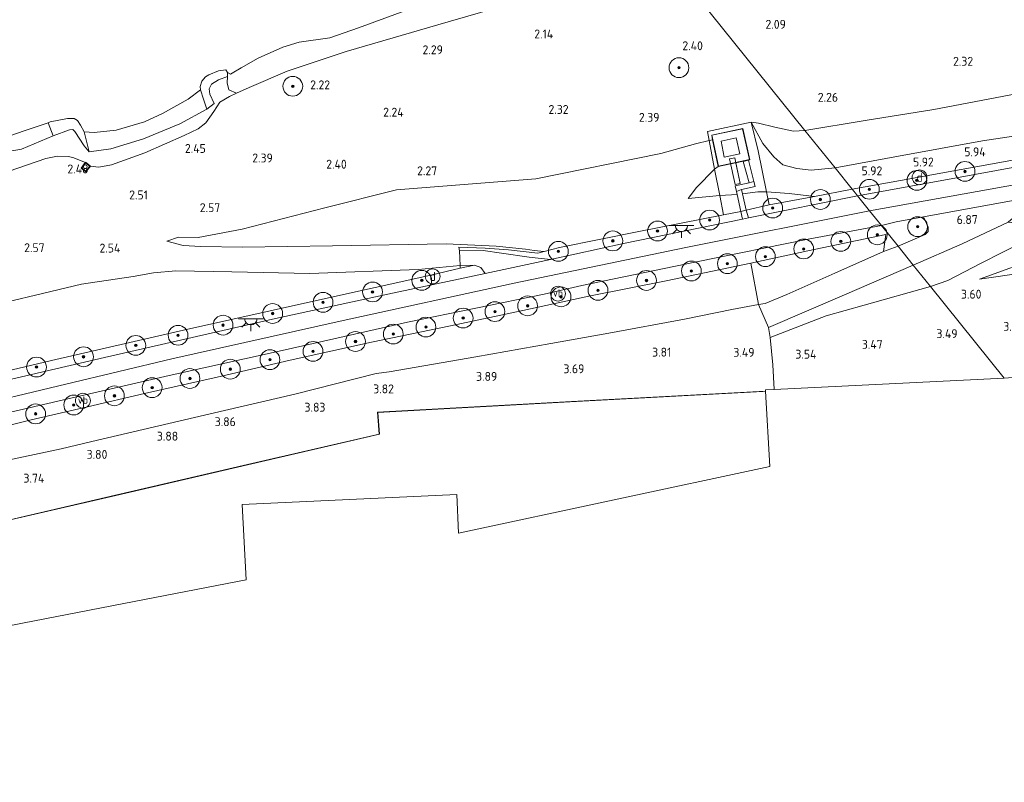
# Model space of a CAD drawing. Extents: x 130905 to 137824, y 412333 to 417928.
# Tile 262 of 313: x 136723 to 136922, y 416243 to 416397. Entities that reach past the tile are written whole.
import ezdxf
from ezdxf.enums import TextEntityAlignment as Align
from ezdxf.lldxf.tags import DXFTag

# ---------------------------------------------------------------- set-up
doc = ezdxf.new("R2010")
doc.units = 0
for name, color, linetype, lineweight in [('B-ME-GR-BOOM-S', 90, 'Continuous', 25), ('B-ME-GR-GRAS-GV', 60, 'Continuous', 13), ('B-ME-GW-TALUD_KRUIN-G', 90, 'Continuous', 18), ('B-ME-GW-TALUD_TEEN-G', 90, 'Continuous', 18), ('B-ME-IE-MEUBILAIR_DIJKPAAL-S', 7, 'Continuous', 25), ('B-ME-IE-MEUBILAIR_WEGMEUBILAIR-S', 7, 'Continuous', 25), ('B-ME-IE-TERREINAFSCHEIDING_DOORGANG-G', 210, 'Continuous', 18), ('B-ME-IE-TERREINAFSCHEIDING_KUNSTMATIG_HEKWERK-G', 20, 'IE-TERREINAFSCHEIDING-KUNSTMATIG', 18), ('B-ME-KG-GRENS_OPNAME-G', 210, 'KG-OPNAME', 18), ('B-ME-KG-KADASTRAAL_DAKRAND-G', 170, 'Continuous', 18), ('B-ME-KG-KADASTRAAL_NOK-G', 10, 'Continuous', 18), ('B-ME-KL-ET_LS_OV_LICHTPUNT-S', 190, 'Continuous', 25), ('B-ME-KL-OVERIG_HULPSTUK-GV', 8, 'Continuous', 18), ('B-ME-KW-KUNSTWERK_STEIGER-GV', 170, 'Continuous', 18), ('B-ME-OB-BEKLEDING_STEEN-GV', 30, 'Continuous', 18), ('B-ME-OB-BEKLEDING_STORTSTEEN-GV', 30, 'Continuous', 18), ('B-ME-OB-OEVERVOORZIENING-G', 7, 'Continuous', 18), ('B-ME-OG-BEBOUWING_BEDRIJVEN-GV', 7, 'Continuous', 18), ('B-ME-OG-BEBOUWING_SCHUUR-GV', 7, 'Continuous', 35), ('B-ME-OG-TERREIN_BEDRIJVENTERREIN-GV', 7, 'Continuous', 18), ('B-ME-OG-WATER_RIVIER-GV', 130, 'Continuous', 18), ('B-ME-OG-WEG_TRAP-GV', 7, 'Continuous', 18), ('B-ME-VH-VERHARDING_ASFALT-GV', 252, 'Continuous', 18), ('B-ME-VH-VERHARDING_HALFVERHARDING-GV', 252, 'Continuous', 18), ('B-ME-VH-VERHARDING_STRAATBAKSTEEN-GV', 252, 'Continuous', 18), ('B-ME-VH-VERHARDING_TEGEL-GV', 252, 'Continuous', 18), ('B-ME-WH-WINTERBED-G', 150, 'WH-WINTERBED', 18), ('X-XX-AL-HOOGTELABEL-S', 7, 'Continuous', 25)]:
    doc.layers.add(name, color=color, linetype=linetype, lineweight=lineweight)
doc.styles.add('NLCS-ISO', font='NLCS-ISO.ttf')
doc.styles.add('NLCS-ISO-ANNOTATIVE-T18', font='NLCS-ISO.ttf', dxfattribs={"height": 1.8})
doc.styles.get("Standard").update_dxf_attribs({"font": 'arial.ttf'})
doc.linetypes.add('IE-TERREINAFSCHEIDING-KUNSTMATIG', pattern='A,4,[82,NLCS.SHX,S=0.75,R=90,X=0,Y=0],4,-2', length=10)
tags = doc.linetypes.add('KG-OPNAME', pattern='A,5.5,-2,["O",Standard,S=1.8,R=0,X=-0.5,Y=-0.9],-2,5.5,-2,[5,NLCS.SHX,S=0.75,R=0,X=0,Y=0],-2', length=19).pattern_tags.tags
tags[6] = DXFTag(74, 10)
tags = doc.linetypes.add('WH-WINTERBED', pattern='A,6,-3.5,["WB",Standard,S=1.8,R=0,X=-1.5,Y=-0.9],-3.5,6,-3.5,6,-3.5,6,-3.5,6,-3.5', length=51).pattern_tags.tags
tags[6] = DXFTag(74, 10)

# ---------------------------------------------------------------- blocks, each defined once
blk = doc.blocks.new('SAL-HOOGTELABEL-SO')
at = {"color": 0, "linetype": 'ByBlock', "lineweight": -2, "style": 'NLCS-ISO-ANNOTATIVE-T18'}
blk.add_attdef('HOOGTE', text='', height=1.8, dxfattribs=at).set_placement((2.79, 0), align=Align.RIGHT)
blk = doc.blocks.new('SGR-BOOM_01-SO')
at = {"linetype": 'ByBlock', "lineweight": 18}
h = blk.add_hatch(color=0, dxfattribs=at)
h.dxf.hatch_style = 1
edge = h.paths.add_edge_path()
edge.add_arc((0, 0), 0.25, 0, 360)
at = {"color": 0, "linetype": 'ByBlock', "lineweight": 18}
for radius in [2, 0.25]:
    blk.add_circle((0, 0), radius, dxfattribs=at)
blk = doc.blocks.new('SIE-DIJKPAAL-SO')
at = {"color": 0, "linetype": 'ByBlock', "lineweight": 18}
blk.add_circle((0, 0), 1.5, dxfattribs=at)
at = {"color": 0, "linetype": 'ByBlock', "lineweight": 18, "style": 'NLCS-ISO'}
blk.add_text('d', height=1.8, dxfattribs=at).set_placement((0, 0), align=Align.MIDDLE_CENTER)
blk = doc.blocks.new('SKL-ET_OV_LICHTPUNT-SO')
at = {"color": 0, "linetype": 'ByBlock', "lineweight": 18}
for points in [[(-1.25, 0), (-2.5, 0)], [(1.25, 0), (2.5, 0)], [(-0.92, -0.85), (-1.83, -1.7)], [(0, -1.25), (0, -2.5)], [(0.92, -0.85), (1.83, -1.7)]]:
    blk.add_lwpolyline(points, dxfattribs=at)
blk.add_lwpolyline([(0, 0), (1.25, 0, -1), (-1.25, 0)], format="xyb", close=True, dxfattribs=at)
blk = doc.blocks.new('SIE-WEG_PAAL_VERKEERSBORD-SO')
at = {"color": 0, "linetype": 'ByBlock', "lineweight": 18}
blk.add_circle((0, 0), 1.5, dxfattribs=at)
at = {"color": 0, "linetype": 'ByBlock', "lineweight": 18, "style": 'NLCS-ISO'}
blk.add_text('vb', height=1.5, dxfattribs=at).set_placement((0, 0.13), align=Align.MIDDLE_CENTER)

msp = doc.modelspace()

# ---------------------------------------------------------------- linework, layer by layer
at = {"layer": 'B-ME-GR-GRAS-GV'}
for points in [[(136924.054, 416382.156, 2.834), (136907.4, 416378.989, 2.78), (136893.53, 416376.828, 2.705), (136881.38, 416374.793, 2.75), (136852.791, 416410.321, 1.713), (136854.223, 416410.698, 1.747), (136859.76, 416411.81, 1.96), (136862.881, 416412.546, 2.035), (136867.745, 416413.4, 2.022), (136874.013, 416415.14, 2.064), (136881.277, 416417.369, 1.957), (136890.796, 416421.081, 1.985), (136901.471, 416423.981, 1.866), (136906.324, 416425.392, 1.884), (136909.759, 416427.07, 1.899), (136918.614, 416429.974, 1.934), (136929.17, 416432.507, 1.881)], [(136852.791, 416410.321, 1.713), (136881.38, 416374.793, 2.75), (136879.088, 416374.676, 2.74), (136875.294, 416375.479, 2.682), (136871.973, 416376.272, 2.671), (136870.524, 416376.488, 2.484), (136861.663, 416374.605, 2.487), (136862.018, 416372.753, 2.629), (136859.258, 416372.08, 2.604), (136852.222, 416370.136, 2.602), (136827.004, 416365.033, 2.559), (136798.843, 416362.775, 2.34), (136784.364, 416359.149, 2.564), (136767.594, 416354.88, 2.768), (136758.758, 416353.141, 2.888), (136754.744, 416353.256, 2.859), (136752.415, 416352.413, 2.962), (136755.714, 416351.531, 3.299), (136759.297, 416351.314, 3.339), (136767.696, 416351.182, 3.799), (136785.88, 416351.449, 4.879), (136808.852, 416351.901, 6.148), (136818.97, 416351.411, 6.547), (136824.879, 416350.777, 6.623), (136826.655, 416350.515, 6.659), (136828.637, 416350.358, 6.996), (136827.361, 416349.995, 7.053), (136821.441, 416350.669, 6.959), (136816.76, 416351.031, 6.959), (136811.431, 416351.186, 6.572), (136811.53, 416350.468, 6.576), (136811.684, 416347.494, 6.774), (136803.174, 416346.727, 6.057), (136781.286, 416345.912, 4.795), (136765.529, 416346.24, 4.007), (136754.224, 416346.445, 3.197), (136749.737, 416346.012, 2.998), (136745.595, 416345.253, 2.932), (136735.125, 416343.737, 2.973), (136711.999, 416338.219, 2.932)], [(136713.085, 416363.973, 2.394), (136727.926, 416369.114, 2.359), (136730.294, 416369.59, 2.376), (136732.435, 416369.503, 2.409), (136733.382, 416369.291, 2.464), (136735.982, 416368.284, 2.654), (136735.127, 416367.18, 2.654), (136736.038, 416366.475, 2.654), (136736.897, 416367.584, 2.654), (136738.672, 416367.404, 2.413), (136741.199, 416367.818, 2.359), (136747.983, 416370.292, 2.367), (136755.878, 416373.737, 2.319), (136758.741, 416375.136, 2.216), (136760.272, 416376.293, 2.207), (136761.909, 416378.592, 2.231), (136763.105, 416380.474, 2.169), (136765.076, 416381.663, 2.194), (136766.509, 416382.325, 2.144), (136769.009, 416383.481, 2.058), (136776.742, 416386.741, 1.944), (136788.672, 416390.716, 1.982), (136809.269, 416396.702, 2.082), (136819.293, 416399.618, 2.162)], [(136718.8, 416370.29, 1.668), (136723.002, 416370.976, 1.68), (136729.448, 416373.691, 1.68), (136732.705, 416374.88, 1.777), (136733.412, 416374.979, 1.714), (136733.837, 416374.554, 1.68), (136735.707, 416371.679, 1.694), (136736.71, 416370.491, 1.704), (136741.082, 416371.061, 1.867), (136747.681, 416373.113, 1.854), (136755.053, 416376.137, 1.729), (136760.498, 416379.067, 1.788), (136761.939, 416380.211, 1.924), (136761.12, 416382.119, 1.761), (136760.954, 416383.171, 1.661), (136761.419, 416384.114, 1.59), (136762.826, 416385.018, 1.557), (136764.668, 416385.694, 1.47), (136764.581, 416384.383, 1.4), (136764.918, 416382.98, 1.725), (136766.509, 416382.325, 2.144), (136765.076, 416381.663, 2.194), (136763.105, 416380.474, 2.169), (136761.909, 416378.592, 2.231), (136760.272, 416376.293, 2.207), (136758.741, 416375.136, 2.216), (136755.878, 416373.737, 2.319), (136747.983, 416370.292, 2.367), (136741.199, 416367.818, 2.359), (136738.672, 416367.404, 2.413), (136736.897, 416367.584, 2.654), (136735.982, 416368.284, 2.654), (136733.382, 416369.291, 2.464), (136732.435, 416369.503, 2.409), (136730.294, 416369.59, 2.376), (136727.926, 416369.114, 2.359), (136713.085, 416363.973, 2.394)], [(136936.627, 416375.56, 5.396), (136917.278, 416372.71, 5.271), (136900.261, 416369.577, 5.346), (136887.462, 416367.236, 5.212), (136881.38, 416374.793, 2.75), (136893.53, 416376.828, 2.705), (136907.4, 416378.989, 2.78), (136924.054, 416382.156, 2.834)], [(136925.204, 416369.125, 6.927), (136900.687, 416364.669, 6.957), (136890.923, 416362.934, 7.04), (136887.462, 416367.236, 5.212), (136900.261, 416369.577, 5.346), (136917.278, 416372.71, 5.271), (136936.627, 416375.56, 5.396)], [(136715.8, 416316.709, 6.856), (136733.267, 416320.762, 7.095), (136752.874, 416325.298, 7.053), (136775.693, 416330.346, 7.095), (136796.628, 416335.048, 7.094), (136801.022, 416336.028, 7.083), (136828.683, 416341.689, 7.089), (136836.263, 416343.46, 7.134), (136859.479, 416348.275, 7.143), (136882.006, 416352.8, 7.142), (136896.854, 416355.564, 7.154), (136900.191, 416351.417, 6.429), (136897.285, 416350.366, 6.191), (136897.709, 416353.778, 6.791), (136881.968, 416350.488, 6.981), (136870.412, 416347.999, 6.989), (136853.325, 416344.422, 7.089), (136837.664, 416341.292, 7.129), (136824.338, 416338.409, 7.099), (136809.762, 416335.307, 7.099), (136793.8, 416332.036, 7.019), (136777.349, 416328.367, 7.039), (136762.548, 416324.963, 6.939), (136747.864, 416321.67, 6.959), (136736.357, 416318.991, 6.919), (136724.988, 416316.32, 7.059), (136713.385, 416313.426, 7.099)], [(136711.708, 416324.216, 6.999), (136729.101, 416328.304, 6.96), (136755.765, 416334.477, 7.049), (136783.241, 416340.583, 7.041), (136805.777, 416345.58, 7.049), (136811.711, 416346.939, 6.942), (136814.607, 416347.568, 6.914), (136815.859, 416347.101, 6.879), (136816.731, 416345.873, 7.101), (136797.069, 416341.731, 7.136), (136773.746, 416336.679, 7.13), (136739.834, 416328.912, 7.082), (136715.121, 416323.186, 7.067)], [(136711.999, 416338.219, 2.932), (136735.125, 416343.737, 2.973), (136745.595, 416345.253, 2.932), (136749.737, 416346.012, 2.998), (136754.224, 416346.445, 3.197), (136765.529, 416346.24, 4.007), (136781.286, 416345.912, 4.795), (136803.174, 416346.727, 6.057), (136811.684, 416347.494, 6.774), (136811.711, 416346.939, 6.942), (136805.777, 416345.58, 7.049), (136783.241, 416340.583, 7.041), (136755.765, 416334.477, 7.049), (136729.101, 416328.304, 6.96), (136711.708, 416324.216, 6.999)]]:
    msp.add_polyline3d(points, dxfattribs=at)
for points in [[(136908.713, 416364.577, 7.016), (136892.006, 416361.587, 7.139), (136891.59, 416362.105, 7.128), (136890.923, 416362.934, 7.04), (136900.687, 416364.669, 6.957), (136925.204, 416369.125, 6.927), (136953.771, 416374.117, 6.9), (136981.789, 416378.743, 6.815), (137009.742, 416383.067, 6.77), (137022.815, 416384.819, 6.725), (137033.95, 416386.24, 6.753), (137058.093, 416389.112, 6.848), (137090.842, 416393.158, 6.806), (137116.558, 416396.096, 6.772), (137133.697, 416398.122, 6.753), (137130.829, 416396.086, 6.847), (137107.169, 416393.342, 6.865), (137074.056, 416389.572, 6.855), (137046.829, 416386.271, 6.898), (137017.836, 416382.576, 6.874), (136990.638, 416378.57, 6.873), (136964.157, 416374.454, 6.89), (136934.761, 416369.368, 6.984)], [(136870.524, 416376.488, 2.484), (136871.954, 416370.667, 3.779), (136873.597, 416362.384, 5.683), (136871.833, 416362.38, 5.608), (136868.754, 416361.987, 5.521), (136868.548, 416362.891, 5.328), (136871.3, 416363.483, 5.328), (136871.04, 416364.474, 5.324), (136870.001, 416368.76, 4.215), (136868.914, 416368.533, 4.215), (136870.081, 416364.221, 5.337), (136867.29, 416363.632, 5.168), (136867.531, 416362.432, 5.382), (136867.663, 416361.846, 5.406), (136864.148, 416361.625, 5.305), (136863.12, 416366.995, 4.036), (136863.833, 416367.529, 3.96), (136870.22, 416368.86, 4.185), (136868.803, 416375.185, 2.855), (136862.528, 416373.848, 2.654), (136862.722, 416372.91, 2.626), (136862.018, 416372.753, 2.629), (136861.663, 416374.605, 2.487)], [(136875.294, 416375.479, 2.682), (136879.088, 416374.676, 2.74), (136881.38, 416374.793, 2.75), (136887.462, 416367.236, 5.212), (136882.636, 416366.768, 5.092), (136879.723, 416367.088, 4.902), (136876.9, 416367.874, 4.482), (136875.089, 416369.446, 4.122), (136872.86, 416372.145, 3.382), (136870.524, 416376.488, 2.484), (136871.973, 416376.272, 2.671)], [(136879.723, 416367.088, 4.902), (136882.636, 416366.768, 5.092), (136887.462, 416367.236, 5.212), (136890.923, 416362.934, 7.04), (136883.321, 416361.468, 6.993), (136878.21, 416362.046, 5.973), (136873.597, 416362.384, 5.683), (136871.954, 416370.667, 3.779), (136870.524, 416376.488, 2.484), (136872.86, 416372.145, 3.382), (136875.089, 416369.446, 4.122), (136876.9, 416367.874, 4.482)], [(136859.43, 416363.266, 4.543), (136857.756, 416361.012, 5.043), (136864.148, 416361.625, 5.305), (136864.893, 416357.737, 6.965), (136847.782, 416354.4, 6.99), (136831.785, 416351.144, 7.026), (136828.637, 416350.358, 6.996), (136826.655, 416350.515, 6.659), (136824.879, 416350.777, 6.623), (136818.97, 416351.411, 6.547), (136808.852, 416351.901, 6.148), (136785.88, 416351.449, 4.879), (136767.696, 416351.182, 3.799), (136759.297, 416351.314, 3.339), (136755.714, 416351.531, 3.299), (136752.415, 416352.413, 2.962), (136754.744, 416353.256, 2.859), (136758.758, 416353.141, 2.888), (136767.594, 416354.88, 2.768), (136784.364, 416359.149, 2.564), (136798.843, 416362.775, 2.34), (136827.004, 416365.033, 2.559), (136852.222, 416370.136, 2.602), (136859.258, 416372.08, 2.604), (136862.018, 416372.753, 2.629), (136863.12, 416366.995, 4.036)], [(136863.833, 416367.529, 3.96), (136863.12, 416366.995, 4.036), (136862.018, 416372.753, 2.629), (136862.722, 416372.91, 2.626)], [(136864.148, 416361.625, 5.305), (136857.756, 416361.012, 5.043), (136859.43, 416363.266, 4.543), (136863.12, 416366.995, 4.036)], [(136892.006, 416361.587, 7.139), (136869.983, 416357.136, 7.073), (136869.504, 416358.686, 6.784), (136874.123, 416359.731, 6.993), (136883.321, 416361.468, 6.993), (136890.923, 416362.934, 7.04), (136891.59, 416362.105, 7.128)], [(136868.431, 416358.433, 6.876), (136864.893, 416357.737, 6.965), (136864.148, 416361.625, 5.305), (136867.663, 416361.846, 5.406)], [(136874.123, 416359.731, 6.993), (136869.504, 416358.686, 6.784), (136868.754, 416361.987, 5.521), (136871.833, 416362.38, 5.608), (136873.597, 416362.384, 5.683)], [(136883.321, 416361.468, 6.993), (136874.123, 416359.731, 6.993), (136873.597, 416362.384, 5.683), (136878.21, 416362.046, 5.973)], [(136844.729, 416351.979, 7.064), (136829.951, 416348.75, 6.979), (136825.647, 416349.195, 7.095), (136820.028, 416349.992, 6.972), (136816.327, 416350.541, 6.875), (136811.53, 416350.468, 6.576), (136811.431, 416351.186, 6.572), (136816.76, 416351.031, 6.959), (136821.441, 416350.669, 6.959), (136827.361, 416349.995, 7.053), (136828.637, 416350.358, 6.996), (136831.785, 416351.144, 7.026), (136847.782, 416354.4, 6.99), (136864.893, 416357.737, 6.965), (136868.431, 416358.433, 6.876), (136868.751, 416356.881, 7.089)], [(136905.699, 416353.796, 6.943), (136900.191, 416351.417, 6.429), (136896.854, 416355.564, 7.154), (136899.83, 416356.321, 7.013), (136905.314, 416357.308, 6.943), (136906.315, 416355.242, 6.943), (136906.306, 416354.364, 6.943)], [(136873.339, 416339.855, 3.981), (136872.023, 416339.658, 3.931), (136870.412, 416347.999, 6.989), (136881.968, 416350.488, 6.981), (136897.709, 416353.778, 6.791), (136897.285, 416350.366, 6.191), (136887.414, 416345.945, 5.261), (136877.729, 416341.668, 4.351)], [(136814.607, 416347.568, 6.914), (136811.711, 416346.939, 6.942), (136811.684, 416347.494, 6.774)]]:
    msp.add_polyline3d(points, close=True, dxfattribs=at)
at = {"layer": 'B-ME-GW-TALUD_KRUIN-G'}
for points in [[(136852.791, 416410.321, 1.713), (136849.323, 416409.332, 1.821), (136847.506, 416408.65, 1.943), (136844.939, 416407.72, 2.068), (136842.447, 416406.818, 1.962), (136836.51, 416405.051, 2.155), (136819.293, 416399.618, 2.162), (136809.269, 416396.702, 2.082), (136788.672, 416390.716, 1.982), (136776.742, 416386.741, 1.944), (136769.009, 416383.481, 2.058), (136766.509, 416382.325, 2.144), (136765.076, 416381.663, 2.194), (136763.105, 416380.474, 2.169), (136761.909, 416378.592, 2.231), (136760.272, 416376.293, 2.207), (136758.741, 416375.136, 2.216), (136755.878, 416373.737, 2.319), (136747.983, 416370.292, 2.367), (136741.199, 416367.818, 2.359), (136738.672, 416367.404, 2.413), (136736.897, 416367.584, 2.654)], [(136887.462, 416367.236, 5.212), (136900.261, 416369.577, 5.346), (136917.278, 416372.71, 5.271), (136936.627, 416375.56, 5.396), (136961.609, 416379.737, 5.446), (136978.279, 416382.172, 5.584), (136986.725, 416385.023, 5.121), (137004.694, 416388.018, 4.909), (137025.071, 416391.107, 4.946), (137048.526, 416394.247, 4.696), (137065.37, 416397.95, 4.709), (137077.765, 416399.965, 4.584), (137090.785, 416401.91, 4.509), (137102.927, 416403.484, 4.229), (137126.751, 416408.523, 3.597)], [(136887.462, 416367.236, 5.212), (136882.636, 416366.768, 5.092), (136879.723, 416367.088, 4.902), (136876.9, 416367.874, 4.482), (136875.089, 416369.446, 4.122), (136872.86, 416372.145, 3.382), (136870.524, 416376.488, 2.484)], [(136735.982, 416368.284, 2.654), (136733.382, 416369.291, 2.464), (136732.435, 416369.503, 2.409), (136730.294, 416369.59, 2.376), (136727.926, 416369.114, 2.359), (136713.085, 416363.973, 2.394)], [(136857.756, 416361.012, 5.043), (136859.43, 416363.266, 4.543), (136863.12, 416366.995, 4.036), (136863.833, 416367.529, 3.96)], [(137025.55, 416366.999, 4.07), (137025.682, 416364.616, 4.197), (137025.437, 416363.766, 4.222), (137024.235, 416363.026, 4.222), (137013.431, 416360.693, 4.297), (137003.557, 416359.482, 4.397), (136990.468, 416357.926, 4.547), (136975.328, 416356.494, 4.847), (136961.561, 416354.721, 4.947), (136947.19, 416352.494, 5.01), (136933.962, 416349.617, 5.017), (136926.926, 416348.163, 4.638), (136922.768, 416346.996, 4.326), (136916.645, 416344.733, 3.813)], [(136883.321, 416361.468, 6.993), (136874.123, 416359.731, 6.993)], [(136874.123, 416359.731, 6.993), (136869.504, 416358.686, 6.784)], [(136864.893, 416357.737, 6.965), (136847.782, 416354.4, 6.99), (136831.785, 416351.144, 7.026), (136828.637, 416350.358, 6.996)], [(136868.431, 416358.433, 6.876), (136864.893, 416357.737, 6.965)], [(136933.694, 416355.244, 6.162), (136926.032, 416355.943, 6.438), (136922.472, 416356.26, 7.112), (136913.139, 416351.895, 7.162), (136903.257, 416347.607, 6.691)], [(136870.412, 416347.999, 6.989), (136881.968, 416350.488, 6.981), (136897.709, 416353.778, 6.791)], [(136828.637, 416350.358, 6.996), (136826.655, 416350.515, 6.659), (136824.879, 416350.777, 6.623), (136818.97, 416351.411, 6.547), (136808.852, 416351.901, 6.148), (136785.88, 416351.449, 4.879), (136767.696, 416351.182, 3.799), (136759.297, 416351.314, 3.339), (136755.714, 416351.531, 3.299), (136752.415, 416352.413, 2.962)], [(136487.38, 416262.669, 9.853), (136491.481, 416264.3, 9.915), (136508.679, 416270.168, 9.375), (136527.486, 416276.394, 8.814), (136544.902, 416281.814, 8.34), (136562.443, 416287.111, 7.815), (136581.582, 416292.679, 7.554), (136595.495, 416296.663, 7.386), (136608.177, 416299.889, 7.338), (136621.794, 416303.175, 7.304), (136645.961, 416308.786, 7.293), (136672.231, 416314.853, 7.221), (136689.992, 416318.9, 6.891), (136711.708, 416324.216, 6.999), (136729.101, 416328.304, 6.96), (136755.765, 416334.477, 7.049), (136783.241, 416340.583, 7.041), (136805.777, 416345.58, 7.049), (136811.711, 416346.939, 6.942)], [(136686.408, 416302.159, 6.889), (136702.056, 416309.646, 6.999), (136704.655, 416310.834, 7.099), (136713.385, 416313.426, 7.099), (136724.988, 416316.32, 7.059), (136736.357, 416318.991, 6.919), (136747.864, 416321.67, 6.959), (136762.548, 416324.963, 6.939), (136777.349, 416328.367, 7.039), (136793.8, 416332.036, 7.019), (136809.762, 416335.307, 7.099), (136824.338, 416338.409, 7.099), (136837.664, 416341.292, 7.129), (136853.325, 416344.422, 7.089), (136870.412, 416347.999, 6.989)], [(136811.711, 416346.939, 6.942), (136814.607, 416347.568, 6.914)], [(136874.369, 416332.952, 3.789), (136874.035, 416334.951, 3.991), (136889.388, 416341.558, 5.461), (136903.257, 416347.607, 6.691)]]:
    msp.add_polyline3d(points, dxfattribs=at)
at = {"layer": 'B-ME-GW-TALUD_TEEN-G'}
for points in [[(136881.38, 416374.793, 2.75), (136893.53, 416376.828, 2.705), (136907.4, 416378.989, 2.78), (136924.054, 416382.156, 2.834), (136938.769, 416384.509, 2.906), (136952.144, 416386.769, 2.901)], [(136881.38, 416374.793, 2.75), (136879.088, 416374.676, 2.74), (136875.294, 416375.479, 2.682), (136871.973, 416376.272, 2.671), (136870.524, 416376.488, 2.484)], [(136752.415, 416352.413, 2.962), (136754.744, 416353.256, 2.859), (136758.758, 416353.141, 2.888), (136767.594, 416354.88, 2.768), (136784.364, 416359.149, 2.564), (136798.843, 416362.775, 2.34), (136827.004, 416365.033, 2.559), (136852.222, 416370.136, 2.602), (136859.258, 416372.08, 2.604), (136862.018, 416372.753, 2.629), (136862.722, 416372.91, 2.626)], [(136857.756, 416361.012, 5.043), (136864.148, 416361.625, 5.305), (136867.663, 416361.846, 5.406)], [(136868.754, 416361.987, 5.521), (136871.833, 416362.38, 5.608), (136873.597, 416362.384, 5.683), (136878.21, 416362.046, 5.973), (136883.321, 416361.468, 6.993)], [(136933.694, 416355.244, 6.162), (136935.423, 416355.569, 6.169), (136938.736, 416356.096, 6.117), (136942.731, 416356.892, 5.841), (136938.229, 416355.156, 5.608), (136934.904, 416353.957, 5.308), (136931.772, 416352.765, 5.183), (136926.851, 416352.14, 5.083), (136923.661, 416351.371, 5.033), (136921.225, 416350.14, 4.97), (136917.021, 416347.992, 4.32), (136910.288, 416344.482, 3.961), (136906.753, 416343.263, 3.939)], [(136720.259, 416308.196, 4.116), (136731.055, 416310.477, 4.036), (136737.226, 416311.974, 3.969), (136761.191, 416317.532, 3.929), (136778.296, 416321.496, 3.919), (136794.733, 416325.682, 3.859), (136797.324, 416326.06, 3.861), (136814.841, 416329.091, 3.861), (136830.021, 416331.754, 3.931), (136841.764, 416333.815, 4.091), (136857.018, 416336.682, 3.981), (136866.578, 416338.589, 3.821), (136872.023, 416339.658, 3.931), (136873.339, 416339.855, 3.981), (136877.729, 416341.668, 4.351), (136887.414, 416345.945, 5.261), (136897.285, 416350.366, 6.191), (136897.709, 416353.778, 6.791)], [(136754.224, 416346.445, 3.197), (136765.529, 416346.24, 4.007), (136781.286, 416345.912, 4.795), (136803.174, 416346.727, 6.057), (136811.684, 416347.494, 6.774), (136814.607, 416347.568, 6.914)], [(136754.224, 416346.445, 3.197), (136749.737, 416346.012, 2.998), (136745.595, 416345.253, 2.932), (136735.125, 416343.737, 2.973), (136711.999, 416338.219, 2.932), (136689.87, 416332.976, 2.988), (136670.567, 416328.461, 2.949), (136652.784, 416324.355, 3.039), (136636.756, 416320.874, 2.946), (136620.694, 416317.159, 3.03), (136603.662, 416312.984, 2.973), (136587.313, 416308.864, 2.994), (136576.13, 416306.296, 2.905), (136562.13, 416302.043, 2.944), (136544.425, 416296.188, 2.874), (136526.854, 416291.209, 2.952), (136516.263, 416288.334, 2.958), (136502.91, 416284.909, 2.999), (136490.329, 416280.904, 3.034), (136482.745, 416278.259, 2.996)], [(136925.529, 416346.04, 3.688), (136916.645, 416344.733, 3.813)], [(136874.369, 416332.952, 3.789), (136885.649, 416337.345, 3.781), (136893.378, 416339.489, 3.801), (136906.753, 416343.263, 3.939)]]:
    msp.add_polyline3d(points, dxfattribs=at)
at = {"layer": 'B-ME-IE-TERREINAFSCHEIDING_DOORGANG-G'}
for points in [[(136811.711, 416346.939, 6.942), (136811.684, 416347.494, 6.774), (136811.53, 416350.468, 6.576), (136811.431, 416351.186, 6.572)], [(136874.035, 416334.951, 3.991), (136872.023, 416339.658, 3.931)], [(136874.888, 416327.418, 3.559), (136874.369, 416332.952, 3.789)]]:
    msp.add_polyline3d(points, dxfattribs=at)
at = {"layer": 'B-ME-IE-TERREINAFSCHEIDING_KUNSTMATIG_HEKWERK-G'}
for points in [[(137022.815, 416384.819, 6.725), (137009.742, 416383.067, 6.77), (136981.789, 416378.743, 6.815), (136953.771, 416374.117, 6.9), (136925.204, 416369.125, 6.927), (136900.687, 416364.669, 6.957), (136890.923, 416362.934, 7.04)], [(136864.893, 416357.737, 6.965), (136864.148, 416361.625, 5.305), (136863.12, 416366.995, 4.036), (136862.018, 416372.753, 2.629), (136861.663, 416374.605, 2.487), (136870.524, 416376.488, 2.484), (136871.954, 416370.667, 3.779), (136873.597, 416362.384, 5.683), (136874.123, 416359.731, 6.993)], [(136867.384, 416368.163, 4.99), (136868.252, 416364.116, 5.021)], [(136890.923, 416362.934, 7.04), (136883.321, 416361.468, 6.993)], [(136811.431, 416351.186, 6.572), (136816.76, 416351.031, 6.959), (136821.441, 416350.669, 6.959), (136827.361, 416349.995, 7.053), (136828.637, 416350.358, 6.996)], [(136870.412, 416347.999, 6.989), (136872.023, 416339.658, 3.931)], [(136875.185, 416322.49, 3.607), (136874.888, 416327.418, 3.559)]]:
    msp.add_polyline3d(points, dxfattribs=at)
at = {"layer": 'B-ME-KG-GRENS_OPNAME-G'}
for points in [[(137069.91, 416352.829, 3.447), (137047.039, 416350.748, 3.418), (137047.583, 416346.746, 3.487), (136985.665, 416342.033, 3.435), (136986.67, 416335.778, 3.431), (136925.682, 416331.104, 3.377), (136925.971, 416325.11, 3.584), (136921.63, 416324.774, 3.584)], [(136711.844, 416273.066, 3.322), (136723.216, 416275.262, 3.39), (136745.829, 416279.63, 3.548), (136768.443, 416283.998, 3.705), (136767.609, 416299.208, 3.794), (136789.323, 416300.227, 3.853), (136811.038, 416301.247, 3.911), (136811.367, 416293.443, 3.915), (136842.836, 416300.189, 3.818), (136874.305, 416306.935, 3.72), (136873.389, 416322.127, 3.751), (136873.373, 416322.401, 3.753), (136875.185, 416322.49, 3.607), (136898.408, 416323.632, 3.596), (136921.63, 416324.774, 3.584)]]:
    msp.add_polyline3d(points, dxfattribs=at)
at = {"layer": 'B-ME-KG-KADASTRAAL_DAKRAND-G'}
for points in [[(136868.765, 416375.126, 7.721), (136862.587, 416373.81, 7.719), (136863.872, 416367.588, 7.718), (136870.16, 416368.898, 7.722)], [(136736.028, 416366.545, 3.517), (136735.197, 416367.189, 3.342), (136735.991, 416368.214, 3.254), (136736.827, 416367.575, 3.354)]]:
    msp.add_polyline3d(points, close=True, dxfattribs=at)
msp.add_polyline3d([(136690.349, 416268.363, 11.822), (136688.802, 416288.738, 11.839), (136715.445, 416294.905, 11.914), (136742.088, 416301.071, 11.989), (136768.731, 416307.238, 12.064), (136795.375, 416313.404, 12.139), (136795.038, 416317.842, 12.076), (136833.957, 416319.946, 11.428), (136872.877, 416322.049, 10.779)], dxfattribs=at)
at = {"layer": 'B-ME-KG-KADASTRAAL_NOK-G'}
msp.add_polyline3d([(136865.071, 416369.39, 8.799), (136864.432, 416372.622, 8.799), (136867.482, 416373.286, 8.799), (136868.224, 416370.076, 8.799)], close=True, dxfattribs=at)
at = {"layer": 'B-ME-KL-OVERIG_HULPSTUK-GV'}
msp.add_polyline3d([(136870.22, 416368.86, 4.185), (136863.833, 416367.529, 3.96), (136862.722, 416372.91, 2.626), (136862.528, 416373.848, 2.654), (136868.803, 416375.185, 2.855)], close=True, dxfattribs=at)
at = {"layer": 'B-ME-KW-KUNSTWERK_STEIGER-GV'}
msp.add_polyline3d([(136868.312, 416364.078, 5.021), (136867.253, 416363.851, 5.033), (136866.143, 416369.022, 4.958), (136867.202, 416369.249, 4.983)], close=True, dxfattribs=at)
at = {"layer": 'B-ME-OB-BEKLEDING_STEEN-GV'}
for points in [[(136761.939, 416380.211, 1.924), (136760.498, 416379.067, 1.788), (136759.782, 416381.116, 1.337), (136759.187, 416382.977, 1), (136759.147, 416383.66, 1), (136759.5, 416384.739, 1), (136760.204, 416385.621, 1), (136760.903, 416386.047, 1), (136762.861, 416386.859, 1), (136764.299, 416387.05, 1), (136764.647, 416386.511, 1), (136764.668, 416385.694, 1.47), (136762.826, 416385.018, 1.557), (136761.419, 416384.114, 1.59), (136760.954, 416383.171, 1.661), (136761.12, 416382.119, 1.761)], [(136734.957, 416375.829, 1), (136735.724, 416374.499, 1), (136736.71, 416370.491, 1.704), (136735.707, 416371.679, 1.694), (136733.837, 416374.554, 1.68), (136733.412, 416374.979, 1.714), (136732.705, 416374.88, 1.777), (136729.448, 416373.691, 1.68), (136728.408, 416376.326, 1), (136728.79, 416376.534, 1), (136732.354, 416377.225, 1), (136733.655, 416377.217, 1), (136734.353, 416376.813, 1)]]:
    msp.add_polyline3d(points, close=True, dxfattribs=at)
at = {"layer": 'B-ME-OB-BEKLEDING_STORTSTEEN-GV'}
for points in [[(136819.293, 416399.618, 2.162), (136809.269, 416396.702, 2.082), (136788.672, 416390.716, 1.982), (136776.742, 416386.741, 1.944), (136769.009, 416383.481, 2.058), (136766.509, 416382.325, 2.144), (136764.918, 416382.98, 1.725), (136764.581, 416384.383, 1.4), (136764.668, 416385.694, 1.47), (136764.647, 416386.511, 1), (136765.27, 416386.162, 1), (136765.625, 416386.364, 1), (136767.415, 416387.463, 1), (136770.842, 416389.389, 1), (136775.868, 416391.641, 1), (136779.115, 416392.599, 1), (136785.37, 416393.494, 1), (136791.112, 416395.499, 1), (136801.809, 416399.437, 1)], [(136714.837, 416371.667, 1), (136723.578, 416374.677, 1), (136728.408, 416376.326, 1), (136729.448, 416373.691, 1.68), (136723.002, 416370.976, 1.68), (136718.8, 416370.29, 1.668)]]:
    msp.add_polyline3d(points, dxfattribs=at)
msp.add_polyline3d([(136755.053, 416376.137, 1.729), (136747.681, 416373.113, 1.854), (136741.082, 416371.061, 1.867), (136736.71, 416370.491, 1.704), (136735.724, 416374.499, 1), (136737.712, 416374.388, 1), (136742.186, 416374.866, 1), (136747.915, 416376.551, 1), (136751.523, 416378.223, 1), (136756.74, 416381.133, 1), (136759.187, 416382.977, 1), (136759.782, 416381.116, 1.337), (136760.498, 416379.067, 1.788)], close=True, dxfattribs=at)
at = {"layer": 'B-ME-OB-OEVERVOORZIENING-G'}
for points in [[(136801.809, 416399.437, 1), (136791.112, 416395.499, 1), (136785.37, 416393.494, 1), (136779.115, 416392.599, 1), (136775.868, 416391.641, 1), (136770.842, 416389.389, 1), (136767.415, 416387.463, 1), (136765.625, 416386.364, 1), (136765.27, 416386.162, 1), (136764.647, 416386.511, 1), (136764.299, 416387.05, 1), (136762.861, 416386.859, 1), (136760.903, 416386.047, 1), (136760.204, 416385.621, 1), (136759.5, 416384.739, 1), (136759.147, 416383.66, 1), (136759.187, 416382.977, 1)], [(136759.187, 416382.977, 1), (136756.74, 416381.133, 1), (136751.523, 416378.223, 1), (136747.915, 416376.551, 1), (136742.186, 416374.866, 1), (136737.712, 416374.388, 1), (136735.724, 416374.499, 1)], [(136728.408, 416376.326, 1), (136728.79, 416376.534, 1), (136732.354, 416377.225, 1), (136733.655, 416377.217, 1), (136734.353, 416376.813, 1), (136734.957, 416375.829, 1), (136735.724, 416374.499, 1)], [(136714.837, 416371.667, 1), (136723.578, 416374.677, 1), (136728.408, 416376.326, 1)]]:
    msp.add_polyline3d(points, dxfattribs=at)
at = {"layer": 'B-ME-OG-BEBOUWING_BEDRIJVEN-GV'}
msp.add_polyline3d([(136874.305, 416306.935, 3.72), (136842.836, 416300.189, 3.818), (136811.367, 416293.443, 3.915), (136811.038, 416301.247, 3.911), (136789.323, 416300.227, 3.853), (136767.609, 416299.208, 3.794), (136768.443, 416283.998, 3.705), (136745.829, 416279.63, 3.548), (136723.216, 416275.262, 3.39), (136711.844, 416273.066, 3.322), (136690.303, 416268.303, 3.751), (136688.749, 416288.777, 3.751), (136715.392, 416294.944, 3.751), (136742.035, 416301.11, 3.751), (136768.678, 416307.277, 3.751), (136795.322, 416313.443, 3.751), (136794.984, 416317.889, 3.751), (136834.187, 416320.008, 3.751), (136873.389, 416322.127, 3.751)], close=True, dxfattribs=at)
at = {"layer": 'B-ME-OG-BEBOUWING_SCHUUR-GV'}
msp.add_polyline3d([(136736.897, 416367.584, 2.654), (136736.038, 416366.475, 2.654), (136735.127, 416367.18, 2.654), (136735.982, 416368.284, 2.654)], close=True, dxfattribs=at)
at = {"layer": 'B-ME-OG-TERREIN_BEDRIJVENTERREIN-GV'}
for points in [[(136925.529, 416346.04, 3.688), (136916.645, 416344.733, 3.813), (136922.768, 416346.996, 4.326), (136926.926, 416348.163, 4.638), (136933.962, 416349.617, 5.017), (136947.19, 416352.494, 5.01), (136961.561, 416354.721, 4.947), (136975.328, 416356.494, 4.847), (136990.468, 416357.926, 4.547), (137003.557, 416359.482, 4.397), (137013.431, 416360.693, 4.297), (137024.235, 416363.026, 4.222), (137025.437, 416363.766, 4.222), (137025.682, 416364.616, 4.197), (137025.55, 416366.999, 4.07), (137026.363, 416364.953, 3.758), (137026.145, 416362.845, 3.545), (137024.536, 416361.773, 3.658), (137008.283, 416359.143, 3.669), (136978.452, 416355.111, 3.707), (136948.774, 416350.756, 3.745), (136939.625, 416348.976, 3.795)], [(136922.768, 416346.996, 4.326), (136916.645, 416344.733, 3.813), (136925.529, 416346.04, 3.688), (136939.625, 416348.976, 3.795), (136948.774, 416350.756, 3.745), (136978.452, 416355.111, 3.707), (137008.283, 416359.143, 3.669), (137024.536, 416361.773, 3.658), (137026.145, 416362.845, 3.545), (137026.363, 416364.953, 3.758), (137025.55, 416366.999, 4.07), (137025.682, 416364.616, 4.197), (137025.437, 416363.766, 4.222), (137024.235, 416363.026, 4.222), (137013.431, 416360.693, 4.297), (137003.557, 416359.482, 4.397), (136990.468, 416357.926, 4.547), (136975.328, 416356.494, 4.847), (136961.561, 416354.721, 4.947), (136947.19, 416352.494, 5.01), (136933.962, 416349.617, 5.017), (136926.926, 416348.163, 4.638)], [(136942.731, 416356.892, 5.841), (136938.229, 416355.156, 5.608), (136934.904, 416353.957, 5.308), (136931.772, 416352.765, 5.183), (136926.851, 416352.14, 5.083), (136923.661, 416351.371, 5.033), (136921.225, 416350.14, 4.97), (136917.021, 416347.992, 4.32), (136910.288, 416344.482, 3.961), (136906.753, 416343.263, 3.939), (136903.257, 416347.607, 6.691), (136913.139, 416351.895, 7.162), (136922.472, 416356.26, 7.112), (136926.032, 416355.943, 6.438), (136933.694, 416355.244, 6.162), (136935.423, 416355.569, 6.169), (136938.736, 416356.096, 6.117)], [(136885.649, 416337.345, 3.781), (136874.369, 416332.952, 3.789), (136874.035, 416334.951, 3.991), (136889.388, 416341.558, 5.461), (136903.257, 416347.607, 6.691), (136906.753, 416343.263, 3.939), (136893.378, 416339.489, 3.801)], [(136898.408, 416323.632, 3.596), (136875.185, 416322.49, 3.607), (136874.888, 416327.418, 3.559), (136874.369, 416332.952, 3.789), (136885.649, 416337.345, 3.781), (136893.378, 416339.489, 3.801), (136906.753, 416343.263, 3.939), (136921.63, 416324.774, 3.584)]]:
    msp.add_polyline3d(points, close=True, dxfattribs=at)
for points in [[(136925.971, 416325.11, 3.584), (136921.63, 416324.774, 3.584), (136906.753, 416343.263, 3.939), (136910.288, 416344.482, 3.961), (136917.021, 416347.992, 4.32), (136921.225, 416350.14, 4.97), (136923.661, 416351.371, 5.033)], [(136713.385, 416313.426, 7.099), (136724.988, 416316.32, 7.059), (136736.357, 416318.991, 6.919), (136747.864, 416321.67, 6.959), (136762.548, 416324.963, 6.939), (136777.349, 416328.367, 7.039), (136793.8, 416332.036, 7.019), (136809.762, 416335.307, 7.099), (136824.338, 416338.409, 7.099), (136837.664, 416341.292, 7.129), (136853.325, 416344.422, 7.089), (136870.412, 416347.999, 6.989), (136872.023, 416339.658, 3.931), (136866.578, 416338.589, 3.821), (136857.018, 416336.682, 3.981), (136841.764, 416333.815, 4.091), (136830.021, 416331.754, 3.931), (136814.841, 416329.091, 3.861), (136797.324, 416326.06, 3.861), (136794.733, 416325.682, 3.859), (136778.296, 416321.496, 3.919), (136761.191, 416317.532, 3.929), (136737.226, 416311.974, 3.969), (136731.055, 416310.477, 4.036), (136720.259, 416308.196, 4.116)], [(136720.259, 416308.196, 4.116), (136731.055, 416310.477, 4.036), (136737.226, 416311.974, 3.969), (136761.191, 416317.532, 3.929), (136778.296, 416321.496, 3.919), (136794.733, 416325.682, 3.859), (136797.324, 416326.06, 3.861), (136814.841, 416329.091, 3.861), (136830.021, 416331.754, 3.931), (136841.764, 416333.815, 4.091), (136857.018, 416336.682, 3.981), (136866.578, 416338.589, 3.821), (136872.023, 416339.658, 3.931), (136874.035, 416334.951, 3.991), (136874.369, 416332.952, 3.789), (136874.888, 416327.418, 3.559), (136875.185, 416322.49, 3.607), (136873.373, 416322.401, 3.753), (136873.389, 416322.127, 3.751), (136834.187, 416320.008, 3.751), (136794.984, 416317.889, 3.751), (136795.322, 416313.443, 3.751), (136768.678, 416307.277, 3.751), (136742.035, 416301.11, 3.751), (136715.392, 416294.944, 3.751)]]:
    msp.add_polyline3d(points, dxfattribs=at)
at = {"layer": 'B-ME-OG-WATER_RIVIER-GV'}
msp.add_polyline3d([(136801.809, 416399.437, 1), (136791.112, 416395.499, 1), (136785.37, 416393.494, 1), (136779.115, 416392.599, 1), (136775.868, 416391.641, 1), (136770.842, 416389.389, 1), (136767.415, 416387.463, 1), (136765.625, 416386.364, 1), (136765.27, 416386.162, 1), (136764.647, 416386.511, 1), (136764.299, 416387.05, 1), (136762.861, 416386.859, 1), (136760.903, 416386.047, 1), (136760.204, 416385.621, 1), (136759.5, 416384.739, 1), (136759.147, 416383.66, 1), (136759.187, 416382.977, 1), (136756.74, 416381.133, 1), (136751.523, 416378.223, 1), (136747.915, 416376.551, 1), (136742.186, 416374.866, 1), (136737.712, 416374.388, 1), (136735.724, 416374.499, 1), (136734.957, 416375.829, 1), (136734.353, 416376.813, 1), (136733.655, 416377.217, 1), (136732.354, 416377.225, 1), (136728.79, 416376.534, 1), (136728.408, 416376.326, 1), (136723.578, 416374.677, 1), (136714.837, 416371.667, 1)], dxfattribs=at)
at = {"layer": 'B-ME-OG-WEG_TRAP-GV'}
for points in [[(136871.04, 416364.474, 5.324), (136870.081, 416364.221, 5.337), (136868.914, 416368.533, 4.215), (136870.001, 416368.76, 4.215)], [(136869.504, 416358.686, 6.784), (136868.431, 416358.433, 6.876), (136867.663, 416361.846, 5.406), (136867.531, 416362.432, 5.382), (136868.548, 416362.891, 5.328), (136868.754, 416361.987, 5.521)]]:
    msp.add_polyline3d(points, close=True, dxfattribs=at)
at = {"layer": 'B-ME-VH-VERHARDING_ASFALT-GV'}
msp.add_polyline3d([(136899.83, 416356.321, 7.013), (136896.854, 416355.564, 7.154), (136894.438, 416358.566, 7.147), (136892.006, 416361.587, 7.139), (136908.713, 416364.577, 7.016), (136934.761, 416369.368, 6.984), (136964.157, 416374.454, 6.89), (136990.638, 416378.57, 6.873), (137017.836, 416382.576, 6.874), (137046.829, 416386.271, 6.898), (137074.056, 416389.572, 6.855), (137107.169, 416393.342, 6.865), (137130.829, 416396.086, 6.847), (137124.844, 416391.836, 6.833), (137119.811, 416388.262, 6.821), (137090.547, 416384.951, 6.811), (137060.007, 416381.335, 6.871), (137031.042, 416377.872, 6.857), (136997.371, 416373.112, 6.889), (136961.447, 416367.317, 6.889), (136928.652, 416361.557, 6.918), (136905.314, 416357.308, 6.943)], close=True, dxfattribs=at)
msp.add_polyline3d([(136715.121, 416323.186, 7.067), (136739.834, 416328.912, 7.082), (136773.746, 416336.679, 7.13), (136797.069, 416341.731, 7.136), (136816.731, 416345.873, 7.101), (136829.951, 416348.75, 6.979), (136844.729, 416351.979, 7.064), (136868.751, 416356.881, 7.089), (136869.983, 416357.136, 7.073), (136892.006, 416361.587, 7.139), (136894.438, 416358.566, 7.147), (136896.854, 416355.564, 7.154), (136882.006, 416352.8, 7.142), (136859.479, 416348.275, 7.143), (136836.263, 416343.46, 7.134), (136828.683, 416341.689, 7.089), (136801.022, 416336.028, 7.083), (136796.628, 416335.048, 7.094), (136775.693, 416330.346, 7.095), (136752.874, 416325.298, 7.053), (136733.267, 416320.762, 7.095), (136715.8, 416316.709, 6.856)], dxfattribs=at)
at = {"layer": 'B-ME-VH-VERHARDING_HALFVERHARDING-GV'}
msp.add_polyline3d([(136829.951, 416348.75, 6.979), (136816.731, 416345.873, 7.101), (136815.859, 416347.101, 6.879), (136814.607, 416347.568, 6.914), (136811.684, 416347.494, 6.774), (136811.53, 416350.468, 6.576), (136816.327, 416350.541, 6.875), (136820.028, 416349.992, 6.972), (136825.647, 416349.195, 7.095)], close=True, dxfattribs=at)
at = {"layer": 'B-ME-VH-VERHARDING_STRAATBAKSTEEN-GV'}
for points in [[(136913.139, 416351.895, 7.162), (136903.257, 416347.607, 6.691), (136900.191, 416351.417, 6.429), (136905.699, 416353.796, 6.943), (136906.306, 416354.364, 6.943), (136906.315, 416355.242, 6.943), (136905.314, 416357.308, 6.943), (136928.652, 416361.557, 6.918), (136922.472, 416356.26, 7.112)], [(136889.388, 416341.558, 5.461), (136874.035, 416334.951, 3.991), (136872.023, 416339.658, 3.931), (136873.339, 416339.855, 3.981), (136877.729, 416341.668, 4.351), (136887.414, 416345.945, 5.261), (136897.285, 416350.366, 6.191), (136900.191, 416351.417, 6.429), (136903.257, 416347.607, 6.691)]]:
    msp.add_polyline3d(points, close=True, dxfattribs=at)
at = {"layer": 'B-ME-VH-VERHARDING_TEGEL-GV'}
for points in [[(136868.548, 416362.891, 5.328), (136867.531, 416362.432, 5.382), (136867.29, 416363.632, 5.168), (136870.081, 416364.221, 5.337), (136871.04, 416364.474, 5.324), (136871.3, 416363.483, 5.328)], [(136869.983, 416357.136, 7.073), (136868.751, 416356.881, 7.089), (136868.431, 416358.433, 6.876), (136869.504, 416358.686, 6.784)]]:
    msp.add_polyline3d(points, close=True, dxfattribs=at)
at = {"layer": 'B-ME-WH-WINTERBED-G'}
for points in [[(136894.438, 416358.566, 7.147), (136930.059, 416364.958, 6.978), (136965.063, 416370.999, 6.919), (136988.374, 416374.838, 6.919), (137020.399, 416379.608, 6.886), (137046.875, 416383.04, 6.913), (137070.32, 416385.845, 6.878), (137093.791, 416388.583, 6.886), (137124.844, 416391.836, 6.833)], [(136894.438, 416358.566, 7.147), (136857.289, 416351.174, 7.164), (136822.617, 416343.93, 7.17), (136788.011, 416336.412, 7.129), (136753.438, 416328.663, 7.107), (136732.006, 416323.547, 7.059), (136710.574, 416318.432, 7.011), (136696.275, 416313.179, 7.006), (136689.732, 416313.919, 6.797), (136685.149, 416315.456, 7.199), (136679.521, 416314.301, 7.24), (136657.311, 416309.49, 7.246), (136635.102, 416304.68, 7.251), (136604.725, 416297.919, 7.353), (136582.529, 416291.651, 7.581), (136574.863, 416289.18, 7.815), (136570.66, 416281.725, 7.837), (136551.907, 416274.397, 8.412), (136533.154, 416267.07, 8.986), (136512.429, 416260.566, 9.616), (136491.705, 416254.063, 10.245), (136473.887, 416248.423, 10.768), (136453.157, 416243.89, 10.837), (136449.48, 416243.115, 10.647)]]:
    msp.add_polyline3d(points, dxfattribs=at)

# ---------------------------------------------------------------- block references
at = {"layer": 'B-ME-GR-BOOM-S'}
for p in [(136855.909, 416387.467, 2.336), (136777.86, 416383.708, 2.052), (136913.724, 416366.51, 6.956), (136904.006, 416364.698, 6.918), (136894.392, 416362.906, 6.918), (136884.504, 416360.838, 6.835), (136874.857, 416359.116, 6.965), (136862.101, 416356.691, 6.855), (136851.586, 416354.476, 6.845), (136904.147, 416355.348, 6.943), (136842.549, 416352.477, 6.935), (136896.002, 416353.71, 6.929), (136881.137, 416350.857, 7.069), (136888.623, 416352.379, 7.019), (136831.534, 416350.365, 6.865), (136873.387, 416349.295, 6.969), (136865.71, 416347.879, 6.989), (136803.929, 416344.506, 6.839), (136858.43, 416346.398, 7.159), (136849.348, 416344.491, 7.119), (136793.982, 416342.164, 6.879), (136832.076, 416341.181, 7.079), (136839.546, 416342.498, 7.069), (136783.972, 416340.073, 6.929), (136825.325, 416339.356, 7.029), (136773.787, 416337.816, 6.839), (136812.288, 416336.891, 7.137), (136818.714, 416338.189, 7.009), (136763.76, 416335.464, 6.869), (136804.776, 416335.066, 6.977), (136754.664, 416333.409, 6.869), (136798.165, 416333.664, 6.977), (136746.127, 416331.364, 6.839), (136790.535, 416332.15, 6.967), (136735.565, 416329.07, 6.779), (136781.946, 416330.16, 6.997), (136726.057, 416326.991, 6.789), (136773.239, 416328.48, 6.897), (136757.07, 416324.69, 6.847), (136765.234, 416326.566, 6.897), (136749.432, 416322.834, 6.887), (136741.81, 416321.184, 6.987), (136733.578, 416319.332, 6.967), (136725.884, 416317.535, 6.997)]:
    msp.add_blockref('SGR-BOOM_01-SO', p, dxfattribs=at)
at = {"layer": 'B-ME-IE-MEUBILAIR_DIJKPAAL-S'}
for p in [(136904.538, 416365.314, 6.905), (136806.133, 416345.306, 6.995)]:
    msp.add_blockref('SIE-DIJKPAAL-SO', p, dxfattribs=at)
at = {"layer": 'B-ME-IE-MEUBILAIR_WEGMEUBILAIR-S'}
for p in [(136831.468, 416341.824, 7.121), (136735.439, 416320.189, 7.077)]:
    msp.add_blockref('SIE-WEG_PAAL_VERKEERSBORD-SO', p, dxfattribs=at)
at = {"layer": 'B-ME-KL-ET_LS_OV_LICHTPUNT-S'}
for p in [(136856.417, 416355.619, 7.049), (136769.378, 416336.764, 7.155)]:
    msp.add_blockref('SKL-ET_OV_LICHTPUNT-SO', p, dxfattribs=at)
at = {"layer": 'X-XX-AL-HOOGTELABEL-S'}
for p, values in [((136874.734, 416395.326, 2.086), {'HOOGTE': '2.09'}), ((136827.708, 416393.38, 2.144), {'HOOGTE': '2.14'}), ((136857.96, 416390.995, 2.402), {'HOOGTE': '2.40'}), ((136805.411, 416390.183, 2.286), {'HOOGTE': '2.29'}), ((136912.584, 416387.857, 2.324), {'HOOGTE': '2.32'}), ((136782.612, 416383.096, 2.224), {'HOOGTE': '2.22'}), ((136885.281, 416380.586, 2.261), {'HOOGTE': '2.26'}), ((136797.474, 416377.576, 2.244), {'HOOGTE': '2.24'}), ((136830.809, 416378.13, 2.315), {'HOOGTE': '2.32'}), ((136849.179, 416376.531, 2.386), {'HOOGTE': '2.39'}), ((136757.486, 416370.253, 2.448), {'HOOGTE': '2.45'}), ((136915.105, 416369.565, 5.936), {'HOOGTE': '5.94'}), ((136771.024, 416368.321, 2.394), {'HOOGTE': '2.39'}), ((136785.972, 416367.07, 2.398), {'HOOGTE': '2.40'}), ((136904.629, 416367.509, 5.924), {'HOOGTE': '5.92'}), ((136733.775, 416366.112, 2.478), {'HOOGTE': '2.48'}), ((136804.252, 416365.742, 2.265), {'HOOGTE': '2.27'}), ((136894.216, 416365.736, 5.924), {'HOOGTE': '5.92'}), ((136745.788, 416360.865, 2.511), {'HOOGTE': '2.51'}), ((136760.397, 416358.29, 2.574), {'HOOGTE': '2.57'}), ((136913.511, 416355.882, 6.87), {'HOOGTE': '6.87'}), ((136724.906, 416350.202, 2.571), {'HOOGTE': '2.57'}), ((136740.22, 416350.127, 2.536), {'HOOGTE': '2.54'}), ((136914.26, 416340.816, 3.595), {'HOOGTE': '3.60'}), ((136909.433, 416332.838, 3.486), {'HOOGTE': '3.49'}), ((136922.766, 416334.305, 3.27), {'HOOGTE': '3.27'}), ((136851.572, 416329.102, 3.811), {'HOOGTE': '3.81'}), ((136868.395, 416329.056, 3.494), {'HOOGTE': '3.49'}), ((136894.297, 416330.677, 3.474), {'HOOGTE': '3.47'}), ((136880.918, 416328.692, 3.536), {'HOOGTE': '3.54'}), ((136834.004, 416325.742, 3.694), {'HOOGTE': '3.69'}), ((136816.394, 416324.203, 3.886), {'HOOGTE': '3.89'}), ((136795.51, 416321.678, 3.824), {'HOOGTE': '3.82'}), ((136781.66, 416317.979, 3.826), {'HOOGTE': '3.83'}), ((136763.55, 416315.055, 3.864), {'HOOGTE': '3.86'}), ((136751.904, 416312.132, 3.876), {'HOOGTE': '3.88'}), ((136737.593, 416308.451, 3.801), {'HOOGTE': '3.80'}), ((136724.848, 416303.645, 3.744), {'HOOGTE': '3.74'})]:
    msp.add_blockref('SAL-HOOGTELABEL-SO', p, dxfattribs=at).add_auto_attribs(values)

doc.saveas('drawing.dxf')
